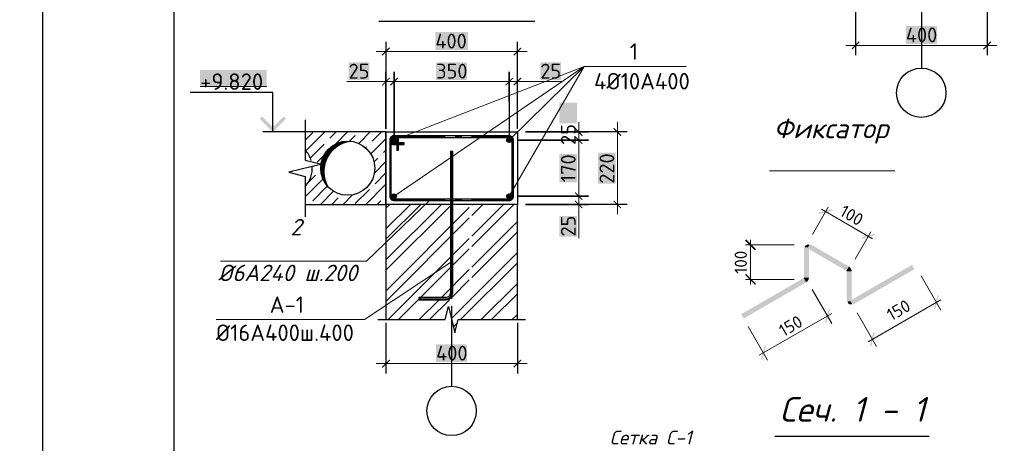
# Model space of a CAD drawing. Header units: millimetres. Extents: x 363306 to 7757304, y 1022887 to 1207196.
# Tile 662 of 1056: x 2256055 to 2271030, y 1070910 to 1077345. Entities that reach past the tile are written whole.
import ezdxf

# ---------------------------------------------------------------- set-up
doc = ezdxf.new("R2010")
doc.units = ezdxf.units.MM
for name, color, linetype in [('0 @ 100', 7, 'Continuous'), ('PDF3_Text', 7, 'Continuous'), ('PDF3_Размерные линии', 7, 'Continuous'), ('PDF4_0', 7, 'Continuous'), ('PDF4_Text', 7, 'Continuous'), ('PDF4_Размерные линии', 7, 'Continuous')]:
    doc.layers.add(name, color=color, linetype=linetype)
for name, color, linetype, true_color in [('PDF4__Армирования', 7, 'Continuous', 0x0000dd), ('PDF4__ось', 7, 'Continuous', 0x989898), ('PDF4_Layer7', 7, 'Continuous', 0x947000)]:
    doc.layers.add(name, color=color, linetype=linetype, true_color=true_color)
doc.styles.add('PDF ISOCPEUR', font='isocpeur.TTF')
doc.styles.add('PDF ISOCPEUR Italic', font='isocpeui.ttf')
doc.styles.add('ГОСТ 2.304', font='isocpeui.ttf')

msp = doc.modelspace()

# ---------------------------------------------------------------- linework, layer by layer
at = {"color": 5}
msp.add_lwpolyline([(2256404.77, 1088678.072), (2298404.77, 1088678.072), (2298404.77, 1058978.072), (2256404.77, 1058978.072)], close=True, dxfattribs=at)
at = {"color": 5, "lineweight": 30}
msp.add_lwpolyline([(2258404.77, 1088178.072), (2297904.77, 1088178.072), (2297904.77, 1059478.072), (2258404.77, 1059478.072)], close=True, dxfattribs=at)
at = {"layer": 'PDF3_Размерные линии', "lineweight": 30, "elevation": 0}
msp.add_lwpolyline([(2267538.236, 1071017.161), (2269889.031, 1071017.161)], dxfattribs=at)
at = {"layer": 'PDF4_0', "lineweight": 25, "elevation": 0}
for points in [[(2269768.237, 1077826.069), (2269768.237, 1076609.928)], [(2268767.615, 1077575.144), (2268767.615, 1076803.895)], [(2270768.859, 1077575.144), (2270768.859, 1076803.895)], [(2261623.96, 1077011.416), (2261623.96, 1075685.977), (2261623.96, 1076554.209)], [(2263625.204, 1075910.732), (2263625.204, 1077011.416)], [(2263498.972, 1076104.699), (2263498.972, 1076554.209), (2263498.972, 1075561.284)], [(2263625.204, 1075685.977), (2263625.204, 1076554.209)], [(2259904.429, 1075639.794), (2259904.429, 1076238.628), (2258649.803, 1076238.628)], [(2260398.582, 1075826.064), (2260398.582, 1075639.794), (2260398.582, 1075213.375), (2260649.508, 1075151.799), (2260149.197, 1075027.106), (2260398.582, 1074963.989), (2260398.582, 1074539.11), (2260398.582, 1074351.301)], [(2260808.068, 1075639.794), (2259753.566, 1075639.794)], [(2261623.96, 1075639.794), (2261623.96, 1074539.11)], [(2265293.934, 1075639.794), (2263749.897, 1075639.794), (2264707.416, 1075639.794)], [(2262624.582, 1074509.861), (2262624.582, 1073292.181)], [(2265293.934, 1074539.11), (2263749.897, 1074539.11), (2264707.416, 1074539.11)], [(2262624.582, 1073179.803), (2262624.582, 1073104.372)], [(2261503.885, 1072788.791), (2261623.96, 1072788.791), (2262524.52, 1072788.791), (2262575.321, 1072988.915), (2262675.383, 1072588.666), (2262724.644, 1072788.791), (2263625.204, 1072788.791), (2263745.279, 1072788.791)], [(2262624.582, 1072991.994), (2262624.582, 1071775.853)], [(2261623.96, 1072788.791), (2261623.96, 1072788.791)], [(2261623.96, 1072741.069), (2261623.96, 1071969.82)], [(2263625.204, 1072741.069), (2263625.204, 1071969.82)]]:
    msp.add_lwpolyline(points, dxfattribs=at)
at = {"layer": 'PDF4_0', "lineweight": 18, "elevation": 0}
for points in [[(2261474.636, 1076862.093), (2263774.528, 1076862.093)], [(2268618.291, 1076954.758), (2270918.183, 1076954.758)], [(2261032.823, 1076404.885), (2261623.96, 1076404.885)], [(2261474.636, 1076404.885), (2261899.516, 1076404.885)], [(2261599.329, 1076404.885), (2263649.835, 1076404.885)], [(2263349.648, 1076404.885), (2263774.528, 1076404.885)], [(2264311.785, 1076404.885), (2263625.204, 1076404.885)], [(2264556.553, 1075364.238), (2264556.553, 1075789.118)], [(2265144.611, 1074389.786), (2265144.611, 1075789.118)], [(2264556.553, 1074514.479), (2264556.553, 1075664.425)], [(2264556.553, 1074389.786), (2264556.553, 1074814.666)], [(2264556.553, 1074026.483), (2264556.553, 1074539.11)], [(2261474.636, 1072120.683), (2263774.528, 1072120.683)]]:
    msp.add_lwpolyline(points, dxfattribs=at)
at = {"layer": 'PDF4_0', "lineweight": 20, "elevation": 0}
for points in [[(2261750.192, 1074663.803), (2264639.681, 1076635.798), (2263498.972, 1074663.803)], [(2263498.972, 1075513.562), (2264639.681, 1076635.798), (2261750.192, 1075513.562)], [(2264639.681, 1076635.798), (2266192.955, 1076635.798)], [(2262298.225, 1074608.384), (2261329.931, 1073675.496), (2259107.01, 1073675.496)], [(2261299.142, 1072791.87), (2259040.815, 1072791.87)]]:
    msp.add_lwpolyline(points, dxfattribs=at)
at = {"layer": 'PDF4_0', "lineweight": 25, "elevation": 0}
for points in [[(2261750.192, 1076554.209), (2261750.192, 1075561.284)], [(2264707.416, 1075513.562), (2263625.204, 1075513.562)], [(2264707.416, 1074663.803), (2263625.204, 1074663.803)]]:
    msp.add_lwpolyline(points, close=True, dxfattribs=at)
at = {"layer": 'PDF4_0', "color": 7, "lineweight": 0, "true_color": 0xffffff, "elevation": 0}
for points in [[(2258799.126, 1076329.454), (2259813.603, 1076329.454)], [(2258800.666, 1076329.454), (2259813.603, 1076329.454)]]:
    msp.add_lwpolyline(points, dxfattribs=at)
at = {"layer": 'PDF4_0', "color": 8, "lineweight": 25, "true_color": 0x767676, "elevation": 0}
for points in [[(2260398.582, 1075516.641), (2260510.96, 1075629.018)], [(2260409.358, 1075355.002), (2260694.151, 1075639.794)], [(2260769.582, 1075542.811), (2260866.566, 1075639.794)], [(2260857.329, 1075456.603), (2261038.981, 1075639.794)], [(2261200.62, 1075629.018), (2261200.62, 1075629.018)], [(2261211.396, 1075465.84), (2261383.81, 1075639.794)], [(2261416.138, 1075499.707), (2261556.225, 1075639.794)], [(2260726.479, 1075499.707), (2260726.479, 1075499.707)], [(2261072.848, 1075501.247), (2261157.516, 1075585.915)], [(2261396.126, 1075305.74), (2261623.96, 1075535.114)], [(2260475.553, 1075247.243), (2260683.375, 1075456.603)], [(2261316.076, 1075399.645), (2261329.931, 1075413.5)], [(2261373.035, 1075456.603), (2261373.035, 1075456.603)], [(2261588.553, 1075327.292), (2261623.96, 1075362.699)], [(2260581.773, 1075181.048), (2260677.217, 1075276.491)], [(2261445.387, 1075184.126), (2261502.346, 1075241.085)], [(2261450.005, 1075014.79), (2261623.96, 1075190.284)], [(2261545.449, 1075284.189), (2261545.449, 1075284.189)], [(2260514.039, 1075114.853), (2260520.197, 1075119.471)], [(2260398.582, 1074654.566), (2260667.981, 1074922.425)], [(2260444.765, 1074871.624), (2260554.064, 1074982.463)], [(2260597.167, 1075025.566), (2260597.167, 1075025.566)], [(2261459.242, 1074853.151), (2261623.96, 1075017.869)], [(2260510.96, 1074594.529), (2260726.479, 1074810.048)], [(2260629.495, 1074539.11), (2260828.08, 1074737.695)], [(2261157.516, 1074551.425), (2261373.035, 1074766.944)], [(2261319.155, 1074539.11), (2261623.96, 1074843.915)], [(2261416.138, 1074810.048), (2261416.138, 1074810.048)], [(2260801.91, 1074539.11), (2260898.894, 1074637.633)], [(2260941.997, 1074680.736), (2260941.997, 1074680.736)], [(2260974.325, 1074539.11), (2261119.03, 1074683.815)], [(2261491.57, 1074539.11), (2261545.449, 1074594.529)], [(2261588.553, 1074637.633), (2261588.553, 1074637.633)], [(2260467.856, 1074551.425), (2260467.856, 1074551.425)], [(2261623.96, 1074166.571), (2261998.039, 1074539.11)], [(2261623.96, 1073695.508), (2262469.101, 1074539.11)], [(2261623.96, 1074480.612), (2261682.458, 1074539.11)], [(2261623.96, 1074009.55), (2262155.059, 1074539.11)], [(2261623.96, 1073538.488), (2262626.121, 1074539.11)], [(2261623.96, 1073222.907), (2262892.441, 1074491.388)], [(2262929.387, 1074528.334), (2262940.163, 1074539.11)], [(2262929.387, 1074057.272), (2263411.225, 1074539.11)], [(2262929.387, 1074371.313), (2263097.184, 1074539.11)], [(2262929.387, 1073900.251), (2263568.246, 1074539.11)], [(2261623.96, 1073065.886), (2262892.441, 1074334.367)], [(2262929.387, 1073586.21), (2263625.204, 1074280.488)], [(2261660.906, 1072788.791), (2262892.441, 1074020.326)], [(2262929.387, 1073427.65), (2263625.204, 1074123.467)], [(2261817.927, 1072788.791), (2262892.441, 1073863.305)], [(2262619.964, 1072804.185), (2263625.204, 1073809.425)], [(2262469.101, 1073125.923), (2262892.441, 1073549.264)], [(2262761.59, 1072788.791), (2263625.204, 1073652.405)], [(2262626.121, 1073125.923), (2262892.441, 1073392.243)], [(2263075.632, 1072788.791), (2263625.204, 1073338.363)], [(2262131.968, 1072788.791), (2262433.694, 1073088.977)], [(2262288.989, 1072788.791), (2262590.715, 1073088.977)], [(2263232.652, 1072788.791), (2263625.204, 1073179.803)], [(2263546.694, 1072788.791), (2263625.204, 1072865.762)], [(2262652.292, 1072679.492), (2262712.329, 1072739.529)]]:
    msp.add_lwpolyline(points, dxfattribs=at)
at = {"layer": 'PDF4_0', "lineweight": 30, "elevation": 0}
for points in [[(2262204.321, 1074539.11), (2261623.96, 1074539.11), (2261623.96, 1075639.794), (2262204.321, 1075639.794)], [(2261623.96, 1075639.794), (2261623.96, 1074539.11), (2261623.96, 1075639.794)], [(2261953.395, 1075639.794), (2263625.204, 1075639.794), (2263625.204, 1074539.11), (2261953.395, 1074539.11)], [(2263625.204, 1072788.791), (2263625.204, 1074539.11), (2261623.96, 1074539.11), (2261623.96, 1072788.791)]]:
    msp.add_lwpolyline(points, dxfattribs=at)
at = {"layer": 'PDF4_0', "color": 1, "lineweight": 20, "elevation": 0}
for points in [[(2261714.786, 1075512.023), (2261751.732, 1075548.969)], [(2261716.325, 1075524.338), (2261739.416, 1075547.429)], [(2261717.864, 1075502.786), (2261760.968, 1075545.89)], [(2261720.943, 1075495.089), (2261768.665, 1075542.811)], [(2261725.561, 1075488.931), (2261774.823, 1075538.193)], [(2261731.719, 1075484.313), (2261779.441, 1075532.035)], [(2261739.416, 1075481.234), (2261782.52, 1075524.338)], [(2261750.192, 1075479.695), (2261784.059, 1075513.562)], [(2261764.047, 1075482.774), (2261780.981, 1075499.707)], [(2263465.105, 1075512.023), (2263502.051, 1075548.969)], [(2263466.644, 1075524.338), (2263489.735, 1075547.429)], [(2263466.644, 1075502.786), (2263511.287, 1075545.89)], [(2263471.262, 1075495.089), (2263518.984, 1075542.811)], [(2263475.881, 1075488.931), (2263525.142, 1075538.193)], [(2263482.038, 1075484.313), (2263529.76, 1075532.035)], [(2263489.735, 1075481.234), (2263532.839, 1075524.338)], [(2263500.511, 1075479.695), (2263534.379, 1075513.562)], [(2263514.366, 1075482.774), (2263531.3, 1075499.707)], [(2261714.786, 1074660.724), (2261751.732, 1074697.67)], [(2261716.325, 1074673.039), (2261739.416, 1074697.67)], [(2261717.864, 1074653.027), (2261760.968, 1074696.131)], [(2261720.943, 1074645.33), (2261768.665, 1074693.052)], [(2261725.561, 1074639.172), (2261774.823, 1074686.894)], [(2261731.719, 1074634.554), (2261779.441, 1074680.736)], [(2261739.416, 1074631.475), (2261782.52, 1074673.039)], [(2261750.192, 1074629.936), (2261784.059, 1074663.803)], [(2261764.047, 1074633.014), (2261780.981, 1074649.948)], [(2263465.105, 1074660.724), (2263502.051, 1074697.67)], [(2263466.644, 1074673.039), (2263489.735, 1074697.67)], [(2263466.644, 1074653.027), (2263511.287, 1074696.131)], [(2263471.262, 1074645.33), (2263518.984, 1074693.052)], [(2263475.881, 1074639.172), (2263525.142, 1074686.894)], [(2263482.038, 1074634.554), (2263529.76, 1074680.736)], [(2263489.735, 1074631.475), (2263532.839, 1074673.039)], [(2263500.511, 1074629.936), (2263534.379, 1074663.803)], [(2263514.366, 1074633.014), (2263531.3, 1074649.948)]]:
    msp.add_lwpolyline(points, dxfattribs=at)
at = {"layer": 'PDF4_0', "lineweight": 0, "elevation": 0}
for points in [[(2267461.159, 1075048.124), (2269366.96, 1075048.124)], [(2268112.333, 1074082.908), (2268349.404, 1074495.473)], [(2268247.802, 1074467.763), (2269026.748, 1074018.253)], [(2267168.669, 1073323.975), (2267168.669, 1073999.78)], [(2268761.968, 1073707.29), (2268999.038, 1074121.394)], [(2267833.698, 1073924.348), (2267094.777, 1073924.348)], [(2261299.142, 1072791.87), (2262606.109, 1073657.023)], [(2267833.698, 1073399.406), (2267094.777, 1073399.406)], [(2269765.669, 1073454.825), (2270065.856, 1072934.502)], [(2268107.715, 1073248.543), (2268407.902, 1072728.22)], [(2268959.014, 1072452.664), (2270062.777, 1073089.983)], [(2267301.059, 1072246.382), (2268404.823, 1072883.701)], [(2268791.217, 1072892.938), (2269086.785, 1072378.772)], [(2267133.263, 1072685.116), (2267430.371, 1072172.49)]]:
    msp.add_lwpolyline(points, dxfattribs=at)
at = {"layer": 'PDF4_0', "lineweight": 25}
for centre in [(2269767.467, 1076235.08, 0), (2262623.812, 1071401.005, 0)]:
    msp.add_circle(centre, 374.848, dxfattribs=at)
at = {"layer": 'PDF4_0', "color": 7, "true_color": 0xffffff, "transparency": 33554559}
for points in [[(2262376.736, 1077156.122, 0), (2262376.736, 1076886.724, 0), (2262872.428, 1077156.122, 0)], [(2262376.736, 1076886.724, 0), (2262872.428, 1077156.122, 0), (2262872.428, 1076886.724, 0)], [(2269532.706, 1077248.787, 0), (2269532.706, 1076977.849, 0), (2270003.768, 1077248.787, 0)], [(2269532.706, 1076977.849, 0), (2270003.768, 1077248.787, 0), (2270003.768, 1076977.849, 0)], [(2261057.454, 1076698.914, 0), (2261057.454, 1076429.516, 0), (2261373.035, 1076698.914, 0)], [(2261057.454, 1076429.516, 0), (2261373.035, 1076698.914, 0), (2261373.035, 1076429.516, 0)], [(2262389.051, 1076698.914, 0), (2262389.051, 1076429.516, 0), (2262860.113, 1076698.914, 0)], [(2262389.051, 1076429.516, 0), (2262860.113, 1076698.914, 0), (2262860.113, 1076429.516, 0)], [(2263973.113, 1076698.914, 0), (2263973.113, 1076429.516, 0), (2264287.154, 1076698.914, 0)], [(2263973.113, 1076429.516, 0), (2264287.154, 1076698.914, 0), (2264287.154, 1076429.516, 0)], [(2258799.126, 1076578.84, 0), (2259813.603, 1076578.84, 0), (2258799.126, 1076329.454, 0)], [(2259813.603, 1076578.84, 0), (2258799.126, 1076329.454, 0), (2259813.603, 1076329.454, 0)], [(2264262.524, 1075770.645, 0), (2264531.922, 1075770.645, 0), (2264262.524, 1076084.686, 0)], [(2264531.922, 1075770.645, 0), (2264262.524, 1076084.686, 0), (2264531.922, 1076084.686, 0)], [(2264262.524, 1074874.703, 0), (2264531.922, 1074874.703, 0), (2264262.524, 1075302.662, 0)], [(2264531.922, 1074874.703, 0), (2264262.524, 1075302.662, 0), (2264531.922, 1075302.662, 0)], [(2264850.582, 1074853.151, 0), (2265119.98, 1074853.151, 0), (2264850.582, 1075325.753, 0)], [(2265119.98, 1074853.151, 0), (2264850.582, 1075325.753, 0), (2265119.98, 1075325.753, 0)], [(2264262.524, 1074051.114, 0), (2264531.922, 1074051.114, 0), (2264262.524, 1074365.156, 0)], [(2264531.922, 1074051.114, 0), (2264262.524, 1074365.156, 0), (2264531.922, 1074365.156, 0)], [(2262389.051, 1072414.712, 0), (2262389.051, 1072143.774, 0), (2262860.113, 1072414.712, 0)], [(2262389.051, 1072143.774, 0), (2262860.113, 1072414.712, 0), (2262860.113, 1072143.774, 0)]]:
    msp.add_solid(points, dxfattribs=at)
at = {"layer": 'PDF4_0', "transparency": 33554559}
for points in [[(2268818.416, 1077016.335, 0), (2268718.354, 1076891.642, 0), (2268706.038, 1076903.957, 0)], [(2268830.731, 1077004.019, 0), (2268818.416, 1077016.335, 0), (2268718.354, 1076891.642, 0)], [(2270705.743, 1076903.957, 0), (2270718.059, 1076891.642, 0), (2270818.121, 1077016.335, 0)], [(2270718.059, 1076891.642, 0), (2270818.121, 1077016.335, 0), (2270830.436, 1077004.019, 0)], [(2261674.761, 1076923.67, 0), (2261574.698, 1076798.977, 0), (2261562.383, 1076811.292, 0)], [(2261687.076, 1076911.354, 0), (2261674.761, 1076923.67, 0), (2261574.698, 1076798.977, 0)], [(2263562.088, 1076811.292, 0), (2263574.403, 1076798.977, 0), (2263674.466, 1076923.67, 0)], [(2263574.403, 1076798.977, 0), (2263674.466, 1076923.67, 0), (2263686.781, 1076911.354, 0)], [(2261674.761, 1076466.462, 0), (2261574.698, 1076343.309, 0), (2261562.383, 1076354.085, 0)], [(2261687.076, 1076455.686, 0), (2261674.761, 1076466.462, 0), (2261574.698, 1076343.309, 0)], [(2261687.076, 1076354.085, 0), (2261699.391, 1076343.309, 0), (2261799.454, 1076466.462, 0)], [(2261799.454, 1076466.462, 0), (2261699.391, 1076343.309, 0), (2261687.076, 1076354.085, 0)], [(2261699.391, 1076343.309, 0), (2261799.454, 1076466.462, 0), (2261811.769, 1076455.686, 0)], [(2261811.769, 1076455.686, 0), (2261799.454, 1076466.462, 0), (2261699.391, 1076343.309, 0)], [(2263437.395, 1076354.085, 0), (2263449.71, 1076343.309, 0), (2263549.773, 1076466.462, 0)], [(2263549.773, 1076466.462, 0), (2263449.71, 1076343.309, 0), (2263437.395, 1076354.085, 0)], [(2263449.71, 1076343.309, 0), (2263549.773, 1076466.462, 0), (2263562.088, 1076455.686, 0)], [(2263562.088, 1076455.686, 0), (2263549.773, 1076466.462, 0), (2263449.71, 1076343.309, 0)], [(2263562.088, 1076354.085, 0), (2263574.403, 1076343.309, 0), (2263674.466, 1076466.462, 0)], [(2263574.403, 1076343.309, 0), (2263674.466, 1076466.462, 0), (2263686.781, 1076455.686, 0)], [(2259704.305, 1075838.379, 0), (2259904.429, 1075710.608, 0), (2259739.711, 1075873.786, 0)], [(2259904.429, 1075639.794, 0), (2259704.305, 1075838.379, 0), (2259904.429, 1075710.608, 0)], [(2260104.553, 1075838.379, 0), (2259904.429, 1075710.608, 0), (2260069.147, 1075873.786, 0)], [(2259904.429, 1075639.794, 0), (2260104.553, 1075838.379, 0), (2259904.429, 1075710.608, 0)], [(2264618.129, 1075588.994, 0), (2264494.976, 1075689.056, 0), (2264505.752, 1075701.371, 0)], [(2264607.353, 1075576.678, 0), (2264618.129, 1075588.994, 0), (2264494.976, 1075689.056, 0)], [(2265206.187, 1075588.994, 0), (2265083.034, 1075689.056, 0), (2265093.81, 1075701.371, 0)], [(2265195.411, 1075576.678, 0), (2265206.187, 1075588.994, 0), (2265083.034, 1075689.056, 0)], [(2264618.129, 1075464.301, 0), (2264494.976, 1075564.363, 0), (2264505.752, 1075576.678, 0)], [(2264505.752, 1075576.678, 0), (2264494.976, 1075564.363, 0), (2264618.129, 1075464.301, 0)], [(2264607.353, 1075451.985, 0), (2264618.129, 1075464.301, 0), (2264494.976, 1075564.363, 0)], [(2264494.976, 1075564.363, 0), (2264618.129, 1075464.301, 0), (2264607.353, 1075451.985, 0)], [(2264618.129, 1074614.541, 0), (2264494.976, 1074714.604, 0), (2264505.752, 1074726.919, 0)], [(2264505.752, 1074726.919, 0), (2264494.976, 1074714.604, 0), (2264618.129, 1074614.541, 0)], [(2264607.353, 1074602.226, 0), (2264618.129, 1074614.541, 0), (2264494.976, 1074714.604, 0)], [(2264494.976, 1074714.604, 0), (2264618.129, 1074614.541, 0), (2264607.353, 1074602.226, 0)], [(2264505.752, 1074600.687, 0), (2264494.976, 1074589.911, 0), (2264618.129, 1074488.309, 0)], [(2264494.976, 1074589.911, 0), (2264618.129, 1074488.309, 0), (2264607.353, 1074477.533, 0)], [(2265093.81, 1074600.687, 0), (2265083.034, 1074589.911, 0), (2265206.187, 1074488.309, 0)], [(2265083.034, 1074589.911, 0), (2265206.187, 1074488.309, 0), (2265195.411, 1074477.533, 0)], [(2268412.52, 1074469.302, 0), (2268212.395, 1074392.332, 0), (2268207.777, 1074413.883, 0)], [(2268418.678, 1074447.751, 0), (2268412.52, 1074469.302, 0), (2268212.395, 1074392.332, 0)], [(2267251.798, 1073858.153, 0), (2267085.541, 1073992.083, 0), (2267102.474, 1074007.477, 0)], [(2267236.404, 1073841.22, 0), (2267251.798, 1073858.153, 0), (2267085.541, 1073992.083, 0)], [(2268857.412, 1074039.805, 0), (2268862.03, 1074016.713, 0), (2269062.155, 1074093.684, 0)], [(2268862.03, 1074016.713, 0), (2269062.155, 1074093.684, 0), (2269066.773, 1074072.132, 0)], [(2267102.474, 1073482.535, 0), (2267085.541, 1073467.141, 0), (2267251.798, 1073333.211, 0)], [(2267085.541, 1073467.141, 0), (2267251.798, 1073333.211, 0), (2267236.404, 1073316.278, 0)], [(2269959.636, 1072952.975, 0), (2269981.188, 1072948.357, 0), (2270013.515, 1073157.718, 0)], [(2269981.188, 1072948.357, 0), (2270013.515, 1073157.718, 0), (2270035.067, 1073153.099, 0)], [(2268301.682, 1072746.693, 0), (2268323.234, 1072740.535, 0), (2268357.101, 1072951.436, 0)], [(2268323.234, 1072740.535, 0), (2268357.101, 1072951.436, 0), (2268378.653, 1072945.278, 0)], [(2269039.063, 1072595.83, 0), (2269006.736, 1072384.929, 0), (2268985.184, 1072391.087, 0)], [(2269062.155, 1072589.672, 0), (2269039.063, 1072595.83, 0), (2269006.736, 1072384.929, 0)], [(2267382.649, 1072389.548, 0), (2267348.781, 1072178.647, 0), (2267327.23, 1072183.266, 0)], [(2267404.201, 1072383.39, 0), (2267382.649, 1072389.548, 0), (2267348.781, 1072178.647, 0)], [(2261674.761, 1072182.26, 0), (2261574.698, 1072057.567, 0), (2261562.383, 1072069.882, 0)], [(2261687.076, 1072169.944, 0), (2261674.761, 1072182.26, 0), (2261574.698, 1072057.567, 0)], [(2263562.088, 1072069.882, 0), (2263574.403, 1072057.567, 0), (2263674.466, 1072182.26, 0)], [(2263574.403, 1072057.567, 0), (2263674.466, 1072182.26, 0), (2263686.781, 1072169.944, 0)]]:
    msp.add_solid(points, dxfattribs=at)
at = {"layer": 'PDF4_0', "color": 8, "true_color": 0x767676, "transparency": 33554559}
for points in [[(2260928.142, 1075484.313, 0), (2261022.047, 1075476.616, 0), (2260905.051, 1075476.616, 0)], [(2260943.537, 1075488.931, 0), (2261055.914, 1075484.313, 0), (2260928.142, 1075484.313, 0)], [(2261055.914, 1075484.313, 0), (2260928.142, 1075484.313, 0), (2261022.047, 1075476.616, 0)], [(2260969.707, 1075493.55, 0), (2261071.308, 1075488.931, 0), (2260943.537, 1075488.931, 0)], [(2261071.308, 1075488.931, 0), (2260943.537, 1075488.931, 0), (2261055.914, 1075484.313, 0)], [(2260975.864, 1075495.089, 0), (2261122.109, 1075493.55, 0), (2260969.707, 1075493.55, 0)], [(2261122.109, 1075493.55, 0), (2260969.707, 1075493.55, 0), (2261071.308, 1075488.931, 0)], [(2261018.968, 1075501.247, 0), (2261109.794, 1075495.089, 0), (2260975.864, 1075495.089, 0)], [(2261109.794, 1075495.089, 0), (2260975.864, 1075495.089, 0), (2261122.109, 1075493.55, 0)], [(2261023.586, 1075501.247, 0), (2261072.848, 1075501.247, 0), (2261018.968, 1075501.247, 0)], [(2261072.848, 1075501.247, 0), (2261018.968, 1075501.247, 0), (2261109.794, 1075495.089, 0)], [(2260718.782, 1075342.687, 0), (2260784.977, 1075311.898, 0), (2260697.23, 1075311.898, 0)], [(2260726.479, 1075351.923, 0), (2260809.607, 1075342.687, 0), (2260718.782, 1075342.687, 0)], [(2260809.607, 1075342.687, 0), (2260718.782, 1075342.687, 0), (2260784.977, 1075311.898, 0)], [(2260751.109, 1075378.093, 0), (2260818.844, 1075351.923, 0), (2260726.479, 1075351.923, 0)], [(2260818.844, 1075351.923, 0), (2260726.479, 1075351.923, 0), (2260809.607, 1075342.687, 0)], [(2260758.806, 1075387.33, 0), (2260845.014, 1075378.093, 0), (2260751.109, 1075378.093, 0)], [(2260845.014, 1075378.093, 0), (2260751.109, 1075378.093, 0), (2260818.844, 1075351.923, 0)], [(2260786.516, 1075410.421, 0), (2260857.329, 1075387.33, 0), (2260758.806, 1075387.33, 0)], [(2260857.329, 1075387.33, 0), (2260758.806, 1075387.33, 0), (2260845.014, 1075378.093, 0)], [(2260797.292, 1075419.657, 0), (2260885.039, 1075410.421, 0), (2260786.516, 1075410.421, 0)], [(2260885.039, 1075410.421, 0), (2260786.516, 1075410.421, 0), (2260857.329, 1075387.33, 0)], [(2260825.001, 1075436.591, 0), (2260898.894, 1075419.657, 0), (2260797.292, 1075419.657, 0)], [(2260898.894, 1075419.657, 0), (2260797.292, 1075419.657, 0), (2260885.039, 1075410.421, 0)], [(2260837.317, 1075445.828, 0), (2260928.142, 1075436.591, 0), (2260825.001, 1075436.591, 0)], [(2260928.142, 1075436.591, 0), (2260825.001, 1075436.591, 0), (2260898.894, 1075419.657, 0)], [(2260865.026, 1075459.682, 0), (2260946.616, 1075445.828, 0), (2260837.317, 1075445.828, 0)], [(2260946.616, 1075445.828, 0), (2260837.317, 1075445.828, 0), (2260928.142, 1075436.591, 0)], [(2260881.96, 1075467.379, 0), (2260974.325, 1075459.682, 0), (2260865.026, 1075459.682, 0)], [(2260974.325, 1075459.682, 0), (2260865.026, 1075459.682, 0), (2260946.616, 1075445.828, 0)], [(2260905.051, 1075476.616, 0), (2260997.416, 1075467.379, 0), (2260881.96, 1075467.379, 0)], [(2260997.416, 1075467.379, 0), (2260881.96, 1075467.379, 0), (2260974.325, 1075459.682, 0)], [(2261022.047, 1075476.616, 0), (2260905.051, 1075476.616, 0), (2260997.416, 1075467.379, 0)], [(2260651.047, 1075213.375, 0), (2260715.703, 1075176.429, 0), (2260641.811, 1075176.429, 0)], [(2260654.126, 1075224.151, 0), (2260728.018, 1075213.375, 0), (2260651.047, 1075213.375, 0)], [(2260728.018, 1075213.375, 0), (2260651.047, 1075213.375, 0), (2260715.703, 1075176.429, 0)], [(2260669.52, 1075259.558, 0), (2260732.636, 1075224.151, 0), (2260654.126, 1075224.151, 0)], [(2260732.636, 1075224.151, 0), (2260654.126, 1075224.151, 0), (2260728.018, 1075213.375, 0)], [(2260672.599, 1075268.794, 0), (2260751.109, 1075259.558, 0), (2260669.52, 1075259.558, 0)], [(2260751.109, 1075259.558, 0), (2260669.52, 1075259.558, 0), (2260732.636, 1075224.151, 0)], [(2260692.611, 1075302.662, 0), (2260757.267, 1075268.794, 0), (2260672.599, 1075268.794, 0)], [(2260757.267, 1075268.794, 0), (2260672.599, 1075268.794, 0), (2260751.109, 1075259.558, 0)], [(2260697.23, 1075311.898, 0), (2260777.279, 1075302.662, 0), (2260692.611, 1075302.662, 0)], [(2260777.279, 1075302.662, 0), (2260692.611, 1075302.662, 0), (2260757.267, 1075268.794, 0)], [(2260784.977, 1075311.898, 0), (2260697.23, 1075311.898, 0), (2260777.279, 1075302.662, 0)], [(2260634.114, 1075116.392, 0), (2260695.69, 1075079.446, 0), (2260632.574, 1075079.446, 0)], [(2260695.69, 1075079.446, 0), (2260632.574, 1075079.446, 0), (2260694.151, 1075065.591, 0)], [(2260632.574, 1075079.446, 0), (2260694.151, 1075065.591, 0), (2260632.574, 1075065.591, 0)], [(2260694.151, 1075065.591, 0), (2260632.574, 1075065.591, 0), (2260694.151, 1075030.184, 0)], [(2260632.574, 1075065.591, 0), (2260694.151, 1075030.184, 0), (2260635.653, 1075030.184, 0)], [(2260640.271, 1075165.653, 0), (2260703.387, 1075127.168, 0), (2260634.114, 1075127.168, 0)], [(2260703.387, 1075127.168, 0), (2260634.114, 1075127.168, 0), (2260700.309, 1075116.392, 0)], [(2260634.114, 1075127.168, 0), (2260700.309, 1075116.392, 0), (2260634.114, 1075116.392, 0)], [(2260700.309, 1075116.392, 0), (2260634.114, 1075116.392, 0), (2260695.69, 1075079.446, 0)], [(2260694.151, 1075030.184, 0), (2260635.653, 1075030.184, 0), (2260694.151, 1075014.79, 0)], [(2260635.653, 1075030.184, 0), (2260694.151, 1075014.79, 0), (2260638.732, 1075014.79, 0)], [(2260641.811, 1075176.429, 0), (2260711.084, 1075165.653, 0), (2260640.271, 1075165.653, 0)], [(2260711.084, 1075165.653, 0), (2260640.271, 1075165.653, 0), (2260703.387, 1075127.168, 0)], [(2260715.703, 1075176.429, 0), (2260641.811, 1075176.429, 0), (2260711.084, 1075165.653, 0)], [(2260694.151, 1075014.79, 0), (2260638.732, 1075014.79, 0), (2260697.23, 1074982.463, 0)], [(2260638.732, 1075014.79, 0), (2260697.23, 1074982.463, 0), (2260646.429, 1074982.463, 0)], [(2260697.23, 1074982.463, 0), (2260646.429, 1074982.463, 0), (2260698.769, 1074963.989, 0)], [(2260646.429, 1074982.463, 0), (2260698.769, 1074963.989, 0), (2260652.587, 1074963.989, 0)], [(2260698.769, 1074963.989, 0), (2260652.587, 1074963.989, 0), (2260704.927, 1074934.741, 0)], [(2260652.587, 1074963.989, 0), (2260704.927, 1074934.741, 0), (2260661.823, 1074934.741, 0)], [(2260704.927, 1074934.741, 0), (2260661.823, 1074934.741, 0), (2260709.545, 1074914.728, 0)], [(2260661.823, 1074934.741, 0), (2260709.545, 1074914.728, 0), (2260671.06, 1074914.728, 0)], [(2260709.545, 1074914.728, 0), (2260671.06, 1074914.728, 0), (2260718.782, 1074891.637, 0)], [(2260671.06, 1074914.728, 0), (2260718.782, 1074891.637, 0), (2260683.375, 1074891.637, 0)], [(2260718.782, 1074891.637, 0), (2260683.375, 1074891.637, 0), (2260726.479, 1074867.006, 0)], [(2260683.375, 1074891.637, 0), (2260726.479, 1074867.006, 0), (2260698.769, 1074867.006, 0)], [(2260726.479, 1074867.006, 0), (2260698.769, 1074867.006, 0), (2260734.176, 1074850.072, 0)], [(2260698.769, 1074867.006, 0), (2260734.176, 1074850.072, 0), (2260709.545, 1074850.072, 0)], [(2260734.176, 1074850.072, 0), (2260709.545, 1074850.072, 0), (2260748.031, 1074820.824, 0)], [(2260709.545, 1074850.072, 0), (2260748.031, 1074820.824, 0), (2260732.636, 1074820.824, 0)], [(2260732.636, 1074820.824, 0), (2260740.333, 1074811.587, 0), (2260754.188, 1074811.587, 0)], [(2260732.636, 1074820.824, 0), (2260748.031, 1074820.824, 0), (2260754.188, 1074811.587, 0)], [(2260740.333, 1074811.587, 0), (2260754.188, 1074811.587, 0), (2260774.201, 1074777.72, 0)]]:
    msp.add_solid(points, dxfattribs=at)
at = {"layer": 'PDF4_0', "color": 1, "transparency": 33554559}
for points in [[(2267983.022, 1073425.577, 0), (2268058.454, 1073425.577, 0), (2267983.022, 1073885.863, 0)], [(2268058.454, 1073425.577, 0), (2267983.022, 1073885.863, 0), (2268058.454, 1073885.863, 0)], [(2268001.495, 1073904.336, 0), (2268043.059, 1073885.863, 0), (2267998.416, 1073885.863, 0)], [(2268012.271, 1073919.73, 0), (2268001.495, 1073904.336, 0), (2268043.059, 1073885.863, 0)], [(2268043.059, 1073885.863, 0), (2268029.205, 1073928.966, 0), (2268012.271, 1073919.73, 0)], [(2268047.678, 1073930.506, 0), (2268043.059, 1073885.863, 0), (2268029.205, 1073928.966, 0)], [(2268072.308, 1073938.203, 0), (2268035.362, 1073872.008, 0), (2268666.524, 1073594.913, 0)], [(2268035.362, 1073872.008, 0), (2268666.524, 1073594.913, 0), (2268628.038, 1073530.257, 0)], [(2268066.151, 1073924.348, 0), (2268047.678, 1073930.506, 0), (2268043.059, 1073885.863, 0)], [(2268629.578, 1073528.718, 0), (2268666.524, 1073594.913, 0), (2268628.038, 1073530.257, 0)], [(2268683.458, 1073582.597, 0), (2268629.578, 1073528.718, 0), (2268666.524, 1073594.913, 0)], [(2268631.117, 1073527.178, 0), (2268683.458, 1073582.597, 0), (2268629.578, 1073528.718, 0)], [(2268695.773, 1073564.124, 0), (2268631.117, 1073527.178, 0), (2268683.458, 1073582.597, 0)], [(2268632.657, 1073525.639, 0), (2268695.773, 1073564.124, 0), (2268631.117, 1073527.178, 0)], [(2268705.009, 1073545.651, 0), (2268632.657, 1073525.639, 0), (2268695.773, 1073564.124, 0)], [(2268708.088, 1073524.099, 0), (2268632.657, 1073524.099, 0), (2268705.009, 1073545.651, 0)], [(2268632.657, 1073524.099, 0), (2268705.009, 1073545.651, 0), (2268632.657, 1073525.639, 0)], [(2268684.997, 1073076.128, 0), (2268721.943, 1073011.473, 0), (2269625.582, 1073619.543, 0)], [(2268721.943, 1073011.473, 0), (2269625.582, 1073619.543, 0), (2269662.528, 1073554.888, 0)], [(2267027.043, 1072869.846, 0), (2267065.528, 1072805.191, 0), (2267978.404, 1073419.419, 0)], [(2267065.528, 1072805.191, 0), (2267978.404, 1073419.419, 0), (2268016.889, 1073354.763, 0)], [(2267978.404, 1073419.419, 0), (2268033.823, 1073367.079, 0), (2267979.943, 1073420.958, 0)], [(2268016.889, 1073354.763, 0), (2267978.404, 1073419.419, 0), (2268033.823, 1073367.079, 0)], [(2267979.943, 1073420.958, 0), (2268046.138, 1073384.012, 0), (2267981.483, 1073422.498, 0)], [(2268033.823, 1073367.079, 0), (2267979.943, 1073420.958, 0), (2268046.138, 1073384.012, 0)], [(2267981.483, 1073422.498, 0), (2268055.375, 1073404.025, 0), (2267983.022, 1073424.037, 0)], [(2268046.138, 1073384.012, 0), (2267981.483, 1073422.498, 0), (2268055.375, 1073404.025, 0)], [(2268055.375, 1073404.025, 0), (2267983.022, 1073424.037, 0), (2268058.454, 1073425.577, 0)], [(2267983.022, 1073424.037, 0), (2268058.454, 1073425.577, 0), (2267983.022, 1073425.577, 0)], [(2268708.088, 1073524.099, 0), (2268632.657, 1073524.099, 0), (2268708.088, 1073063.813, 0)], [(2268632.657, 1073524.099, 0), (2268708.088, 1073063.813, 0), (2268632.657, 1073063.813, 0)], [(2268648.051, 1073063.813, 0), (2268651.13, 1073045.34, 0), (2268692.694, 1073063.813, 0)], [(2268651.13, 1073045.34, 0), (2268692.694, 1073063.813, 0), (2268661.906, 1073029.946, 0)], [(2268692.694, 1073063.813, 0), (2268661.906, 1073029.946, 0), (2268678.839, 1073020.709, 0)], [(2268678.839, 1073020.709, 0), (2268697.312, 1073019.17, 0), (2268692.694, 1073063.813, 0)], [(2268697.312, 1073019.17, 0), (2268692.694, 1073063.813, 0), (2268714.246, 1073025.328, 0)]]:
    msp.add_solid(points, dxfattribs=at)
at = {"layer": 'PDF4__Армирования', "lineweight": 30, "elevation": 0}
for points in [[(2261682.458, 1075513.562), (2261682.458, 1074663.803)], [(2261707.088, 1074663.803), (2261707.088, 1075513.562)], [(2262204.321, 1075581.296), (2261750.192, 1075581.296)], [(2261750.192, 1075567.442), (2261750.192, 1075567.442)], [(2261750.192, 1075556.666), (2262204.321, 1075556.666)], [(2261791.756, 1075513.562), (2261791.756, 1075361.16), (2261816.387, 1075361.16), (2261816.387, 1075513.562)], [(2263498.972, 1075581.296), (2261953.395, 1075581.296)], [(2261953.395, 1075556.666), (2263498.972, 1075556.666)], [(2263542.076, 1075513.562), (2263542.076, 1074663.803)], [(2263566.706, 1074663.803), (2263566.706, 1075513.562)], [(2261750.192, 1075447.367), (2261902.595, 1075447.367), (2261902.595, 1075471.998), (2261750.192, 1075471.998)], [(2262643.055, 1073190.579), (2262643.055, 1075341.147), (2262606.109, 1075341.147), (2262606.109, 1073190.579)], [(2262204.321, 1074620.699), (2261750.192, 1074620.699)], [(2261750.192, 1074596.068), (2262204.321, 1074596.068)], [(2263498.972, 1074620.699), (2261953.395, 1074620.699)], [(2261953.395, 1074596.068), (2263498.972, 1074596.068)], [(2262541.453, 1073125.923), (2262124.271, 1073125.923), (2262124.271, 1073088.977), (2262541.453, 1073088.977)]]:
    msp.add_lwpolyline(points, dxfattribs=at)
at = {"layer": 'PDF4__Армирования', "color": 1, "lineweight": 30}
for centre, radius in [((2261749.421, 1075514.33, 0), 34.638), ((2263498.202, 1075514.331, 0), 34.637), ((2261749.421, 1074664.571, 0), 34.638), ((2263498.202, 1074664.572, 0), 34.637)]:
    msp.add_circle(centre, radius, dxfattribs=at)
at = {"layer": 'PDF4__Армирования', "lineweight": 30}
for centre, radius, start, end in [((2261749.422, 1075514.332, 0), 66.965, 89.9999943, 270.0000057), ((2261749.422, 1075514.332, 0), 66.965, 359.9999943, 180.0000057), ((2261749.422, 1075514.331, 0), 42.335, 0.0008819, 179.9991181), ((2261749.422, 1075514.332, 0), 42.334, 90.0000017, 269.9999983), ((2263498.202, 1075514.332, 0), 66.965, 359.9999943, 90.0000057), ((2263498.202, 1075514.332, 0), 42.334, 0.0000017, 89.9999983), ((2261749.422, 1074664.573, 0), 66.965, 179.9999943, 270.0000057), ((2261749.422, 1074664.573, 0), 42.334, 180.0000017, 269.9999983), ((2263498.202, 1074664.573, 0), 42.334, 270.0000017, 359.9999983), ((2263498.202, 1074664.573, 0), 66.965, 269.9999943, 0.0000057), ((2262540.684, 1073191.349, 0), 63.886, 269.9999949, 0.0000051), ((2262540.684, 1073191.349, 0), 100.832, 270.0000012, 359.9999987)]:
    msp.add_arc(centre, radius, start, end, dxfattribs=at)
at = {"layer": 'PDF4__ось', "lineweight": 25, "elevation": 0}
for points in [[(2261804.072, 1075361.16), (2261804.072, 1075513.562), (2261804.072, 1075524.338), (2261800.993, 1075533.574), (2261796.375, 1075542.811), (2261790.217, 1075550.508), (2261782.52, 1075558.205), (2261774.823, 1075562.823), (2261764.047, 1075567.442), (2261754.81, 1075568.981), (2261744.034, 1075568.981), (2261734.798, 1075567.442), (2261725.561, 1075562.823), (2261716.325, 1075558.205), (2261708.628, 1075550.508), (2261702.47, 1075542.811), (2261697.852, 1075533.574), (2261694.773, 1075524.338), (2261694.773, 1075513.562), (2261694.773, 1074663.803), (2261694.773, 1074654.566), (2261697.852, 1074645.33), (2261702.47, 1074636.093), (2261707.088, 1074628.396), (2261714.786, 1074622.239), (2261722.483, 1074616.081), (2261730.18, 1074613.002), (2261739.416, 1074609.923), (2261750.192, 1074608.384), (2262204.321, 1074608.384)], [(2262204.321, 1075568.981), (2261750.192, 1075568.981), (2261739.416, 1075568.981), (2261730.18, 1075565.902), (2261720.943, 1075561.284), (2261713.246, 1075555.126), (2261705.549, 1075547.429), (2261700.931, 1075538.193), (2261696.312, 1075528.956), (2261694.773, 1075519.72), (2261694.773, 1075508.944), (2261696.312, 1075499.707), (2261700.931, 1075488.931), (2261705.549, 1075481.234), (2261713.246, 1075473.537), (2261720.943, 1075467.379), (2261730.18, 1075462.761), (2261739.416, 1075459.682), (2261750.192, 1075459.682), (2261902.595, 1075459.682)], [(2262526.059, 1075568.981), (2261953.395, 1075568.981)], [(2262776.984, 1075568.981), (2262676.922, 1075568.981)], [(2262926.308, 1074608.384), (2263498.972, 1074608.384), (2263509.748, 1074609.923), (2263518.984, 1074613.002), (2263526.681, 1074616.081), (2263534.379, 1074622.239), (2263542.076, 1074628.396), (2263546.694, 1074636.093), (2263551.312, 1074645.33), (2263554.391, 1074654.566), (2263554.391, 1074663.803), (2263554.391, 1075513.562), (2263554.391, 1075524.338), (2263551.312, 1075533.574), (2263546.694, 1075541.272), (2263542.076, 1075548.969), (2263534.379, 1075556.666), (2263526.681, 1075561.284), (2263518.984, 1075565.902), (2263509.748, 1075568.981), (2263498.972, 1075568.981), (2262926.308, 1075568.981)], [(2262624.582, 1074463.678), (2262624.582, 1075339.608)], [(2261953.395, 1074608.384), (2262526.059, 1074608.384)], [(2262676.922, 1074608.384), (2262776.984, 1074608.384)], [(2262624.582, 1074212.753), (2262624.582, 1074312.815)], [(2262124.271, 1073104.372), (2262541.453, 1073104.372), (2262556.848, 1073105.911), (2262570.702, 1073108.99), (2262583.018, 1073115.148), (2262595.333, 1073124.384), (2262604.57, 1073133.621), (2262613.806, 1073145.936), (2262619.964, 1073158.251), (2262623.043, 1073172.106), (2262624.582, 1073187.5), (2262624.582, 1074063.429)]]:
    msp.add_lwpolyline(points, dxfattribs=at)
at = {"layer": 'PDF4_Layer7', "lineweight": 25, "elevation": 0}
msp.add_lwpolyline([(2260398.582, 1074539.11), (2261623.96, 1074539.11), (2261623.96, 1075639.794), (2260398.582, 1075639.794)], dxfattribs=at)
at = {"layer": 'PDF4_Layer7', "color": 7, "lineweight": 25}
msp.add_circle((2261044.369, 1075089.452, 0), 411.795, dxfattribs=at)
at = {"layer": 'PDF4_Layer7', "lineweight": 25}
for start, end in [(16.100206, 42.2751216), (317.7248819, 3.6971622)]:
    msp.add_arc((2260093.008, 1075089.452, 0), 411.795, start, end, dxfattribs=at)
at = {"layer": 'PDF4_Размерные линии', "lineweight": 30, "elevation": 0}
msp.add_lwpolyline([(2261517.671, 1077325.071), (2263891.455, 1077325.071)], dxfattribs=at)

# ---------------------------------------------------------------- texts
at = {"layer": '0 @ 100', "color": 7, "insert": (761996.908, 1075986.433), "char_height": 318.940213, "width": 19697.5359, "attachment_point": 4, "style": 'ГОСТ 2.304'}
msp.add_mtext('\\pi5457.36288;{\\fISOCPEUR|b1|i1|c204|p34;Характеристика участка строительства:\\P\\pi0;\\P}Расчетная зимняя температура воздух 15 °С.\\PСкоростной напор ветра   - 38кг/м2.\\PВес снегового покрова    - 50кг/м2.\\PКлассификация зданий по функциональной пожарной опасности - Ф 4.1 \\PКоэффициент надежности по назначению - 0.95\\P\\P^IПроектом разработано подъёмник для мало мобильных граждан населения грузоподъемностью 250 кг. скоростью 0,25 см/с. Двери шахт подъёмника противопожарные с пределом огнестойкости El 30. Подъёмники оборудованы кабинами габаритами 1500х1500 мм, ширина дверей кабины обеспечивает проезд инвалидной коляски. Для экстренных случаев подъёмник оснащен дополнительным аккумулятором и механическим спуском для безопасного спуска пассажира в нулевую отметку. Так же в дверях подъёмника установлены замки датчики которые открываются с ключевыми картами, чтобы открыть двери подъёмника.\\P^IС внешней и внутренней стороны наружных стен предусмотрено обшивка из аквапанелей толщиной 12,5мм с утеплением из минераловатной ваты на кварцевой основе, А =0,040 Вт/мС, толщиной 100мм. (по теплотехническому расчету). Наружная отделка из органическое стекло.\\P^IПодрядчик обязан предоставить заказчику сертификаты соответствия и пожарной безопасности на фасадную систему и все применяемые в данной системе материалы и изделия.\\PКонструкции, изделия и материалы применены по действующим стандартам, ТУ, сертификатам. На путях эвакуации используются отделочные материалы, соответствующие требованиям п. 5.25 ШНК 2.01.02-04.\\PОтделка стен с внутренней стороны окраска водоэмульсионными красками светлых тонов. Во внутренней и наружной отделке использованы современные отделочные материалы используемые на территории Республики Узбекистан.\\P^IКрыша - скатная из металлических профилированных листов с полимерными покрытиями с обеих сторон толщ.0,55мм по металлическим конструкциям.\\P^IПо периметру наружных стен устраивается бетонная отмостка. Бетон кл.В 7,5 шириной 1000 мм, толщиной 50 мм по гравийному основанию толщиной 100 мм -150 мм.\\P^IВсе строительно-монтажные работы вести согласно указаний соответствующих строительных норм и проекта производства работ (П.П.Р.) на основании ШНК 3.01.01 - 03 и КМК 3.01.02 - 00.', dxfattribs=at)
at = {"layer": 'PDF3_Text', "attachment_point": 7, "style": 'PDF ISOCPEUR Italic'}
for s, insert, char_height in [('Сеч. 1 - 1', (2267612.843, 1071237.527, 0), 375.4312), ('Сетка С-1', (2265028.571, 1070891.87, 0), 211.1794)]:
    msp.add_mtext(s, dxfattribs=dict(at, insert=insert, char_height=char_height))
at = {"layer": 'PDF4_Text', "attachment_point": 7}
for s, insert, char_height, style in [('400', (2269532.706, 1077000.941, 0), 224.999, 'PDF ISOCPEUR'), ('400', (2262376.736, 1076908.275, 0), 224.999, 'PDF ISOCPEUR'), ('1', (2265333.959, 1076735.861, 0), 250, 'PDF ISOCPEUR'), ('25', (2261057.454, 1076451.068, 0), 224.999, 'PDF ISOCPEUR'), ('350', (2262389.051, 1076451.068, 0), 224.999, 'PDF ISOCPEUR'), ('25', (2263973.113, 1076451.068, 0), 224.999, 'PDF ISOCPEUR'), ('+9.820', (2258799.126, 1076279.477, 0), 249.9996, 'PDF ISOCPEUR'), ('4Ø10А400', (2264790.544, 1076284.811, 0), 249.9996, 'PDF ISOCPEUR'), ('Фиксатор', (2267520.776, 1075462.301, 0), 299.9997, 'PDF ISOCPEUR Italic'), ('2', (2260172.707, 1074068.364, 0), 249.999, 'PDF ISOCPEUR Italic'), ('Ø6А240 ш.200', (2259073.143, 1073372.23, 0), 249.99907, 'PDF ISOCPEUR Italic'), ('A-1', (2259858.246, 1072890.392, 0), 249.9996, 'PDF ISOCPEUR'), ('Ø16А400ш.400', (2259039.276, 1072463.973, 0), 249.99957, 'PDF ISOCPEUR'), ('400', (2262389.051, 1072166.866, 0), 224.999, 'PDF ISOCPEUR')]:
    msp.add_mtext(s, dxfattribs=dict(at, insert=insert, char_height=char_height, style=style))
at = {"layer": 'PDF4_Text', "attachment_point": 7, "style": 'PDF ISOCPEUR'}
for s, insert, char_height, rotation in [('170 25', (2264510.37, 1074874.703, 0), 224.999, 90), ('220', (2265098.428, 1074853.151, 0), 224.999, 90), ('100', (2268509.503, 1074378.477, 0), 187.4997, 330.1004773), ('25', (2264510.37, 1074051.114, 0), 224.999, 90), ('100', (2267116.329, 1073484.074, 0), 187.4997, 90), ('150', (2269313.08, 1072762.087, 0), 187.4997, 29.9872894), ('150', (2267672.059, 1072521.938, 0), 187.4997, 30.1133664)]:
    msp.add_mtext(s, dxfattribs=dict(at, insert=insert, char_height=char_height, rotation=rotation))

doc.saveas('drawing.dxf')
